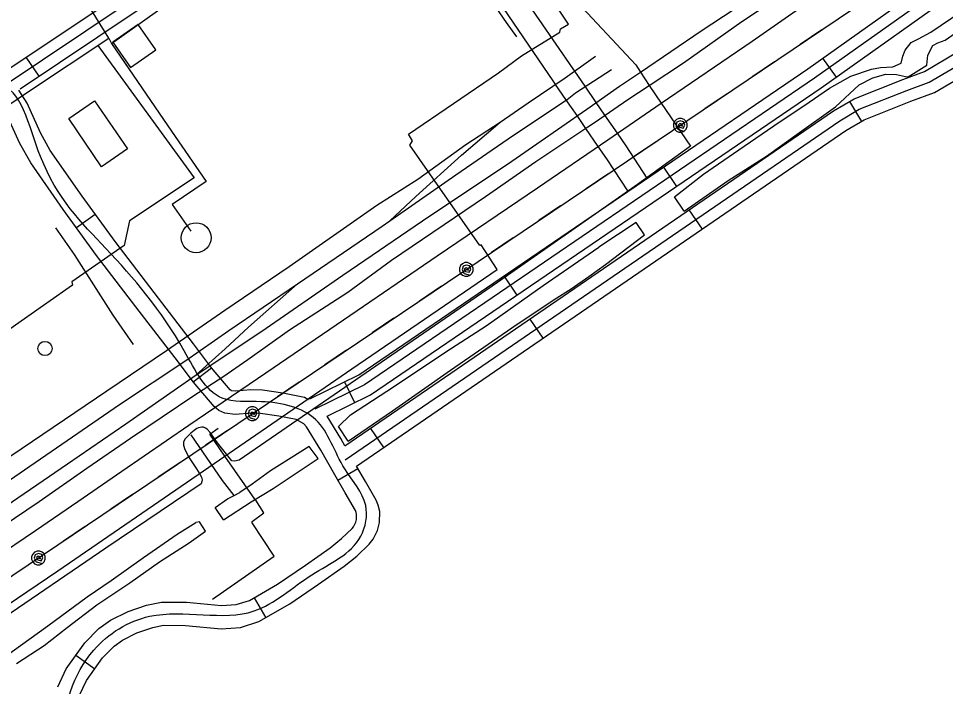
# Model space of a CAD drawing. Extents: x 3355724 to 3393621, y 594744 to 620174.
# Drawn here: x 3387918 to 3389118, y 616260 to 617125 of the extents above; entities that cross this region are included whole.
import ezdxf

# ---------------------------------------------------------------- set-up
doc = ezdxf.new("R2010")
doc.units = 0
for name, color, linetype in [('V-BLDG-OTLN', 7, 'Continuous'), ('V-DOMW-TANK', 7, 'Continuous'), ('V-RAIL-TRAK', 7, 'Continuous'), ('V-ROAD-CNTR', 7, 'Continuous'), ('V-SITE-OTLN', 7, 'Continuous'), ('V-TOPO-SHOR', 7, 'Continuous'), ('V-UTIL-LINE', 7, 'Continuous')]:
    doc.layers.add(name, color=color, linetype=linetype)

msp = doc.modelspace()

# ---------------------------------------------------------------- linework, layer by layer
at = {"layer": 'V-BLDG-OTLN'}
for points in [[(3388073.2, 617117), (3388040.4, 617094.1), (3388063.4, 617061.3), (3388096.1, 617084.3)], [(3388025.9, 616933), (3387983.7, 616995.5), (3388016.9, 617018.4), (3388059.7, 616956.2)]]:
    msp.add_lwpolyline(points, close=True, dxfattribs=at)
at = {"layer": 'V-DOMW-TANK'}
for centre, radius in [((3388148.4, 616841.1), 19.4), ((3387952.7, 616697.7), 9.17)]:
    msp.add_circle(centre, radius, dxfattribs=at)
at = {"layer": 'V-RAIL-TRAK'}
for points in [[(3388723.6, 617055.6), (3388802.4, 617109), (3388887.7, 617165.3), (3388976.6, 617226.6), (3389059.5, 617282.6), (3389140, 617336.9), (3389226.6, 617397.1), (3389356.7, 617485.9), (3389440.3, 617541.9), (3389528.5, 617604), (3389659.6, 617695.2), (3389787.6, 617781.8), (3389880.2, 617845.8), (3389969.9, 617906.1), (3390027.6, 617945.6)], [(3388735.1, 617038.3), (3388779.5, 617067.5), (3388854.7, 617121), (3388914.5, 617160.8), (3388990.1, 617213.5), (3389070.3, 617268.7), (3389165.8, 617333.5), (3389245.5, 617389.4), (3389346.2, 617456.7), (3389428.6, 617511.9), (3389511, 617567.3), (3389591.5, 617625.4), (3389671.5, 617678.6), (3389750.2, 617731.9), (3389830.7, 617787.6), (3389871.3, 617815), (3389966.8, 617879.6), (3390026.1, 617921.5), (3390038.1, 617929.6)], [(3387885.2, 616424.9), (3387940.2, 616462.1), (3387995.1, 616499.5), (3388052, 616538.8), (3388138.8, 616598.3), (3388238.7, 616666.1), (3388339.2, 616734.9), (3388460.4, 616817.8), (3388590.2, 616905.7), (3388681.4, 616967.8), (3388750.3, 617015.4), (3388868.1, 617095.6), (3388925, 617135.4), (3389011.8, 617194.3), (3389127.5, 617272.9)], [(3388399.3, 616863.1), (3388432.7, 616894.4), (3388492.1, 616948), (3388542.1, 616990.6), (3388578.3, 617015.9), (3388626.1, 617048.1), (3388665.2, 617076)], [(3388148.5, 616663.7), (3388185.9, 616697.2), (3388216, 616725.3), (3388279.8, 616781.3), (3388389.2, 616856.1), (3388399.3, 616863.1), (3388484.7, 616922.3), (3388559.4, 616973.9), (3388628.7, 617020.2), (3388639.5, 617028.6), (3388686, 617058.8)], [(3387893.8, 616488.6), (3387981.7, 616548.6), (3388057.5, 616600.3), (3388148.5, 616663.7), (3388233.5, 616720.2), (3388338.1, 616792.6), (3388441.5, 616863.1), (3388557.1, 616940.3), (3388621.7, 616985.2), (3388654, 617007.6), (3388696.5, 617037.2), (3388723.6, 617055.6)], [(3387450.3, 616128.8), (3387504.5, 616174.1), (3387561.3, 616225), (3387598.2, 616258), (3387628.6, 616282.7), (3387670.2, 616312.5), (3387739.5, 616359.6), (3387808.7, 616406.9), (3387880.9, 616456.4), (3387945.1, 616499.7), (3388007, 616542.8), (3388063.4, 616581.5), (3388145.5, 616636.7), (3388183, 616661.2), (3388215.5, 616683.5), (3388269.3, 616721.9), (3388344.9, 616770.7), (3388401.5, 616812.1), (3388522.9, 616894.6), (3388588.2, 616939.6), (3388655.4, 616984.5), (3388665.4, 616991.1), (3388707.3, 617020.1), (3388735.1, 617038.3)], [(3387409.6, 616158.5), (3387502, 616239.2), (3387550.9, 616284.7), (3387620, 616348.7), (3387659.7, 616385.4), (3387680.7, 616402.3), (3387711.1, 616424.1), (3387733.4, 616439.7), (3387842.2, 616513.1), (3387908.6, 616558.6), (3388032.9, 616642.8), (3388110, 616695.3), (3388185.6, 616747.4), (3388269, 616803.9), (3388382.3, 616883.3), (3388435.3, 616916.9), (3388497.4, 616961.6), (3388542.1, 616990.6)], [(3387550.9, 616284.7), (3387613.8, 616330.9), (3387663.9, 616363.5), (3387703.3, 616389.6), (3387780.4, 616440.5), (3387880.1, 616509.3), (3387939.9, 616550), (3388049, 616625.3), (3388135, 616682.1), (3388190.6, 616721.1), (3388279.8, 616781.3)]]:
    msp.add_lwpolyline(points, dxfattribs=at)
at = {"layer": 'V-ROAD-CNTR'}
for p, q in [((3387928, 617074.9), (3387944.6, 617050)), ((3388959.4, 617073.3), (3388976.8, 617048.9)), ((3388994.4, 617017.5), (3389009.6, 616991.7)), ((3388753.3, 616932.4), (3388770.2, 616907.6)), ((3388786.4, 616877), (3388803.4, 616852.2)), ((3387993.4, 616854.2), (3388017.7, 616871.8)), ((3388546.6, 616791.6), (3388563.5, 616766.8)), ((3388580.2, 616735.7), (3388597.2, 616710.9)), ((3388144.4, 616654.6), (3388168.4, 616672.7)), ((3388340.3, 616654.6), (3388353.6, 616627.7)), ((3388374, 616594.3), (3388390.9, 616569.6)), ((3388331.7, 616527.5), (3388357.7, 616542.6)), ((3388223.3, 616375.2), (3388238.4, 616349.3)), ((3387992.8, 616300.8), (3388017.2, 616283.3))]:
    msp.add_line(p, q, dxfattribs=at)
for points in [[(3388341.1, 616571.8), (3388973.6, 617005.3), (3389000.2, 617020.9), (3389063.1, 617045.8), (3389091.2, 617056.2), (3389135, 617082), (3389172.7, 617107.9), (3389198.2, 617133.3), (3389228.7, 617159), (3390650.6, 618143.4)], [(3388341.2, 616553.7), (3388981.7, 616992.6), (3389006.8, 617007.4), (3389068.5, 617031.8), (3389097.6, 617042.6), (3389143.1, 617069.3), (3389182.3, 617096.3), (3389208.3, 617122.3), (3389237.8, 617147.1), (3390660.4, 618131.9)], [(3388355.9, 616545.6), (3388989.7, 616979.9), (3389013.4, 616993.9), (3389073.8, 617017.8), (3389104.1, 617028.9), (3389151.2, 617056.7), (3389191.9, 617084.7), (3389218.4, 617111.2), (3389246.9, 617135.1), (3390586, 618062.2)], [(3388295.5, 616632.4), (3388358.9, 616663.8), (3388940.4, 617059.8), (3389134.8, 617198.2), (3390315.1, 618003.2)], [(3390323.5, 617990.8), (3389143.4, 617185.9), (3388949, 617047.5), (3388366.5, 616650.8), (3388302.1, 616619)], [(3388318, 616610.1), (3388374.1, 616637.8), (3388957.6, 617035.2), (3389152, 617173.6), (3390332, 617978.4)], [(3387894.7, 617034.6), (3388060.3, 617145.4), (3388069.8, 617164.9), (3388064.7, 617193.8), (3388032.4, 617246.3), (3387987.1, 617281.2), (3387943.7, 617330.7), (3387880.4, 617417.9), (3387834.3, 617491.3), (3387815.9, 617512.6), (3387776.6, 617512.1), (3387742.3, 617491.9)], [(3388732.2, 616918), (3388705, 616960), (3388693.7, 616976.3), (3388677.7, 616999.6), (3388666.3, 617016.1), (3388651.9, 617037.1), (3388638.5, 617056.6), (3388636.3, 617059.8), (3388570.4, 617156), (3388507.3, 617247.7), (3388458, 617321.9), (3388415.2, 617384.2), (3388381.5, 617433.3), (3388319.7, 617522.2)], [(3387869, 617035.5), (3388048.6, 617155.6), (3388054.2, 617167), (3388050.4, 617188.3), (3388021.1, 617236.1), (3387976.8, 617270.2), (3387932, 617321.4), (3387868, 617409.5), (3387822.2, 617482.3), (3387809.1, 617497.5), (3387780.8, 617497.1), (3387754.8, 617481.8)], [(3388707.1, 616901.7), (3388680, 616943.3), (3388669, 616959.3), (3388653, 616982.6), (3388641.6, 616999.1), (3388627.2, 617020.1), (3388613.8, 617039.6), (3388611.6, 617042.8), (3388545.7, 617139), (3388482.4, 617230.9), (3388433.1, 617305.2), (3388399, 617354.9)], [(3387920.4, 617033.7), (3388072, 617135.2)], [(3388219.2, 616644.3), (3388199.4, 616642.4), (3388194.1, 616643.1), (3388193.7, 616643.3), (3388192.6, 616644.2), (3388168.2, 616672.9), (3388145, 616703.8), (3388094, 616770), (3388043.4, 616836.2), (3388000.9, 616895.1), (3387959.6, 616954.1), (3387947, 616976.7), (3387929.5, 617015.1), (3387919, 617032.3)], [(3388220.1, 616614.2), (3388198.8, 616612.2), (3388185.7, 616614), (3388177.9, 616617.5), (3388171.6, 616622.6), (3388144.8, 616654.2), (3388121.1, 616685.6), (3388070.2, 616751.8), (3388019.4, 616818.3), (3387976.4, 616877.7), (3387934.2, 616938.1), (3387920.2, 616963.1), (3387903, 617000.9), (3387894.3, 617015.1), (3387893.4, 617016.1)], [(3388294, 616631.1), (3388288.5, 616634.2), (3388260.8, 616639.9), (3388234.2, 616643.7), (3388219.2, 616644.3)], [(3387969.4, 616259.7), (3387980.3, 616283.2), (3388004.3, 616316.9), (3388022.5, 616335.3), (3388037.6, 616346.1), (3388060.2, 616357.3), (3388084.3, 616365.6), (3388103.5, 616369.5), (3388135.9, 616369.2), (3388181.2, 616365.1), (3388200.1, 616366.2), (3388217.3, 616371.7), (3388253.5, 616392.8), (3388289.8, 616417.3), (3388321.9, 616439.9), (3388336.6, 616451.7), (3388350.4, 616464.9), (3388352.2, 616467.1), (3388355, 616472.8), (3388356, 616476.5), (3388356.1, 616483.5), (3388355.6, 616485.4), (3388354.5, 616487.9), (3388341.5, 616510.8), (3388327.8, 616534.4), (3388309.8, 616566.2), (3388291.2, 616596.5), (3388287.7, 616600.4), (3388278, 616605.7), (3388255.6, 616610.3), (3388231.5, 616613.8), (3388220.1, 616614.2)], [(3388341.1, 616571.8), (3388335.6, 616581.4), (3388318, 616610.1)], [(3387992.8, 616239), (3388006.4, 616268.1), (3388027.3, 616297.5), (3388042.1, 616312.4), (3388053, 616320.3), (3388071.8, 616329.6), (3388092.2, 616336.6), (3388106.3, 616339.5), (3388134.4, 616339.2), (3388180.7, 616335), (3388205.6, 616336.4), (3388229.6, 616344.2), (3388269.5, 616367.4), (3388306.8, 616392.6), (3388339.9, 616415.9), (3388356.4, 616429.1), (3388372.6, 616444.6), (3388377.6, 616450.8), (3388383.3, 616462.3), (3388385.9, 616472.6), (3388386.1, 616486.7), (3388384.2, 616494.8), (3388381.4, 616501.4), (3388367.5, 616525.7), (3388355.9, 616545.6)]]:
    msp.add_lwpolyline(points, dxfattribs=at)
msp.add_spline([(3387577.8, 614629.5), (3387581.6, 614641.7), (3387575.8, 614663.1), (3387570.9, 614700.8), (3387596.3, 614736.1), (3387656, 614782.5), (3387725.8, 614834.6), (3387847.5, 614927.9), (3387984.4, 615012.4), (3388117.3, 615092.1), (3388267, 615184.4), (3388360.5, 615256.6), (3388404, 615318.4), (3388387.5, 615376), (3388337.1, 615461.4), (3388243.5, 615603.9), (3388138.9, 615748.2), (3388071.3, 615880.8), (3388025.2, 616016.1), (3387975.5, 616193.5), (3388015.8, 616307.2), (3388088.2, 616351.1), (3388223.5, 616358), (3388298.3, 616404.9), (3388361.5, 616454.7), (3388367.9, 616494.7), (3388340.8, 616541.8), (3388303.3, 616605.5), (3388232.8, 616628.8), (3388182.1, 616633.4), (3388133, 616694.7), (3388031.4, 616827.3), (3387946.9, 616946.1), (3387893.3, 617037), (3387855.7, 617021), (3387760.1, 616964.4), (3387615, 616852.4)], degree=3, dxfattribs=at)
at = {"layer": 'V-SITE-OTLN'}
for p, q in [((3388615.4, 617174.4), (3388717.5, 617064.8)), ((3388717.5, 617064.8), (3388723.6, 617055.6)), ((3388723.6, 617055.6), (3388735.1, 617038.3)), ((3388735.1, 617038.3), (3388750.3, 617015.4)), ((3388750.3, 617015.4), (3388788.6, 616959.8)), ((3388788.6, 616959.8), (3388719.7, 616909.8)), ((3388708.2, 616901.6), (3388538.5, 616783.2)), ((3388719.7, 616909.8), (3388708.2, 616901.6)), ((3388538.5, 616783.2), (3388204.1, 616553.3)), ((3388141.4, 616588.1), (3388134.1, 616580.7)), ((3388145.9, 616591.6), (3388141.4, 616588.1)), ((3388149.3, 616594.2), (3388145.9, 616591.6)), ((3388151.4, 616594.9), (3388149.3, 616594.2)), ((3388155.7, 616595.9), (3388151.4, 616594.9)), ((3388157.8, 616595.7), (3388155.7, 616595.9)), ((3388160.3, 616594.8), (3388157.8, 616595.7)), ((3388162.6, 616593.2), (3388160.3, 616594.8)), ((3388166.4, 616589.1), (3388162.6, 616593.2)), ((3388176.1, 616575.7), (3388166.4, 616589.1)), ((3388132.1, 616576.8), (3388132, 616572.4)), ((3388134.1, 616580.7), (3388132.1, 616576.8)), ((3388132, 616572.4), (3388133.6, 616567.2)), ((3388133.6, 616567.2), (3388139.5, 616556.3)), ((3388194.5, 616552.5), (3388176.1, 616575.7)), ((3388139.5, 616556.3), (3388149, 616541.9)), ((3388198.2, 616551.7), (3388194.5, 616552.5)), ((3388204.1, 616553.3), (3388198.2, 616551.7)), ((3388149, 616541.9), (3388153.2, 616534.9)), ((3388153.2, 616534.9), (3388155.4, 616531)), ((3388155.4, 616531), (3388156.3, 616527.8)), ((3388154.9, 616522.7), (3388031.3, 616439.5)), ((3388155.9, 616525.5), (3388154.9, 616522.7)), ((3388156.3, 616527.8), (3388155.9, 616525.5)), ((3388031.3, 616439.5), (3387730.4, 616234))]:
    msp.add_line(p, q, dxfattribs=at)
at = {"layer": 'V-TOPO-SHOR'}
for p, q in [((3388717.9, 616860.8), (3388669.8, 616829.1)), ((3388152.7, 616473.2), (3388147.8, 616472.4))]:
    msp.add_line(p, q, dxfattribs=at)
for points in [[(3389099.7, 617107), (3389152.9, 617143.6), (3389214.7, 617191.6), (3389317.1, 617261.2), (3389407.6, 617321.2), (3389454.9, 617354), (3389526.4, 617403.2), (3389590, 617447.2), (3389666, 617495.3), (3389749.8, 617554.5), (3389823.1, 617604.5), (3389914.7, 617667.5), (3390012.6, 617737.8), (3390136.6, 617821.4)], [(3388321.1, 617295), (3388344.5, 617310.3), (3388371, 617327.1), (3388387.8, 617333.7), (3388399.8, 617331.6), (3388414.6, 617317.1), (3388435.3, 617286.2), (3388457.8, 617253.8), (3388484.9, 617215.1), (3388516.2, 617168.9), (3388549.8, 617119.7), (3388563.2, 617101.1)], [(3388780.4, 616875.4), (3388767.8, 616894), (3388805.3, 616923.4), (3388850.8, 616955), (3388903.3, 616990.6), (3388935.3, 617012), (3388968.4, 617034.5), (3388996, 617050.2), (3389022.9, 617059.2), (3389034.2, 617061.5), (3389050.3, 617062.5), (3389061.1, 617067.1), (3389063.3, 617076.1), (3389066.2, 617083.7), (3389074, 617093.9), (3389083.7, 617098.5), (3389099.7, 617107)], [(3388780.4, 616875.4), (3388837, 616915.1), (3388886.9, 616946.5), (3388926.7, 616975.1), (3388976.2, 617010.6), (3389006.7, 617039.1), (3389024.6, 617047.9), (3389041.4, 617053), (3389054.9, 617052.4), (3389066.6, 617049.9), (3389070, 617049.2), (3389094.2, 617064.5), (3389095.5, 617077.3), (3389102.2, 617090.1), (3389108.5, 617093.2), (3389118.2, 617096.7), (3389143.9, 617115)], [(3388067.2, 616702.7), (3388040.8, 616740.7), (3387990.7, 616819.3), (3387966.7, 616853.9)], [(3388345.1, 616577.9), (3388402.8, 616617.2), (3388477.6, 616669.9), (3388557.3, 616724.5), (3388612.1, 616761.2), (3388634.1, 616775), (3388656.8, 616791), (3388678.3, 616806.3), (3388728.9, 616844.8), (3388717.9, 616860.8)], [(3388345.1, 616577.9), (3388332.9, 616596.9), (3388348.1, 616611.7), (3388405.4, 616648.8), (3388471.7, 616693.5), (3388523.9, 616727.1), (3388597.6, 616779.4), (3388669.8, 616829.1)], [(3388197.4, 616507.5), (3388182.6, 616526.9), (3388142.1, 616586.1)], [(3388183.8, 616475.8), (3388219.5, 616499.1), (3388248.2, 616516.7), (3388306.3, 616555.3), (3388294.9, 616570.9), (3388244.6, 616539.6), (3388221.1, 616522), (3388204.8, 616511.3)], [(3388189.1, 616503.2), (3388197.4, 616507.5), (3388204.8, 616511.3)], [(3388183.8, 616475.8), (3388173.1, 616491.8), (3388189.1, 616503.2)], [(3387899.5, 616297.9), (3387956.4, 616338.7), (3388007.4, 616376.5), (3388038.3, 616397.5), (3388080.4, 616427.3), (3388123.6, 616457.4), (3388147.8, 616472.4)], [(3387915.7, 616290.2), (3387951.5, 616313.2), (3387981.6, 616336.8), (3388019.9, 616365.8), (3388062.7, 616394.4), (3388101.1, 616421.5), (3388139.5, 616446.4), (3388160.3, 616461.2), (3388152.7, 616473.2)]]:
    msp.add_lwpolyline(points, dxfattribs=at)
at = {"layer": 'V-UTIL-LINE'}
for points in [[(3390862.5, 618393.4), (3386415.7, 615396.7), (3387373.6, 614856.8), (3390174.5, 613140.8)], [(3387797.6, 616294.1), (3387969.2, 616409.8), (3388158, 616539.3), (3388218.7, 616581.3), (3388350.1, 616671.4), (3388538.2, 616800.1), (3388517.5, 616831.8), (3388515.7, 616831), (3388425.2, 616960.9), (3388428.5, 616966.6), (3388423.5, 616975.2), (3388539.7, 617054.6), (3388569.5, 617076.7), (3388569.5, 617076.7), (3388619.4, 617107.3), (3388620.1, 617111.5), (3388630.5, 617117.6), (3388553.4, 617233.1), (3388405.6, 617448.3), (3388375.8, 617493.3), (3388439.8, 617540.6), (3388475.9, 617565.1)], [(3388035.2, 617099.6), (3387967.9, 617208.4), (3387845.2, 617386.5)], [(3388038.6, 617092.7), (3388227.7, 617227.1), (3388316.3, 617291.9)], [(3388958.5, 617110.2), (3388930.3, 617091.2)], [(3387377.4, 616636.9), (3387394.1, 616648.6), (3387387.1, 616659.8), (3387561.8, 616779.5), (3387660.5, 616846.1), (3387793.6, 616937.8), (3387931.3, 617030.3), (3388035.2, 617099.6), (3388038.6, 617092.7), (3388111.9, 616985.9), (3388161.3, 616913.7), (3388117.4, 616884.1), (3388141.6, 616849.8)], [(3388020.9, 617090.1), (3388145.8, 616918.7), (3388061.9, 616862.9), (3388055.3, 616831.1), (3387987.5, 616784), (3387988.2, 616779.7), (3387922, 616733.3), (3387859.7, 616689.7), (3387858.7, 616689.3), (3387839.7, 616676.9), (3387705.2, 616876.9)], [(3388897.1, 617068.8), (3388868.9, 617049.8)], [(3388835.7, 617027.5), (3388807.5, 617008.5)], [(3388775.2, 616986.7), (3388777.9, 616985.7), (3388777.3, 616987.9), (3388774.7, 616988.8), (3388772.5, 616987), (3388774.3, 616984), (3388778.8, 616983), (3388781.1, 616986.7), (3388779.5, 616991.3), (3388775.1, 616992.4), (3388770.9, 616990.8), (3388769.5, 616986.1), (3388772.4, 616981.4), (3388780.2, 616979.2), (3388782.7, 616981.7), (3388784, 616985), (3388784, 616988.5), (3388782.6, 616991.7), (3388780.2, 616994.2), (3388776.9, 616995.5), (3388773.4, 616995.5), (3388770.2, 616994.2), (3388767.7, 616991.7), (3388766.4, 616988.4), (3388766.4, 616984.9), (3388767.7, 616981.7), (3388770.2, 616979.2), (3388773.5, 616977.9), (3388777, 616977.9), (3388780.2, 616979.2)], [(3388742.9, 616964.9), (3388714.7, 616945.9)], [(3388681.5, 616923.5), (3388653.3, 616904.5)], [(3388620.1, 616882.2), (3388591.9, 616863.2)], [(3388558.8, 616840.8), (3388530.6, 616821.8)], [(3388498.2, 616800), (3388500.9, 616799), (3388500.3, 616801.3), (3388497.8, 616802.2), (3388495.5, 616800.3), (3388497.3, 616797.4), (3388501.9, 616796.4), (3388504.1, 616800), (3388502.5, 616804.6), (3388498.1, 616805.7), (3388493.9, 616804.1), (3388492.6, 616799.5), (3388495.4, 616794.7), (3388503.2, 616792.6), (3388505.7, 616795.1), (3388507, 616798.3), (3388507, 616801.8), (3388505.7, 616805.1), (3388503.2, 616807.5), (3388499.9, 616808.9), (3388496.4, 616808.9), (3388493.2, 616807.5), (3388490.7, 616805), (3388489.4, 616801.8), (3388489.4, 616798.3), (3388490.7, 616795), (3388493.2, 616792.5), (3388496.5, 616791.2), (3388500, 616791.2), (3388503.2, 616792.6)], [(3388465.9, 616778.2), (3388437.7, 616759.2)], [(3388404.5, 616736.9), (3388376.3, 616717.9)], [(3388343.1, 616695.5), (3388314.9, 616676.5)], [(3388281.8, 616654.2), (3388253.6, 616635.2)], [(3388221.2, 616613.4), (3388223.9, 616612.3), (3388223.4, 616614.6), (3388220.8, 616615.5), (3388218.6, 616613.6), (3388220.3, 616610.7), (3388224.9, 616609.7), (3388227.1, 616613.4), (3388225.6, 616618), (3388221.1, 616619.1), (3388217, 616617.4), (3388215.6, 616612.8), (3388218.4, 616608.1), (3388226.3, 616605.9), (3388228.7, 616608.4), (3388230.1, 616611.7), (3388230.1, 616615.2), (3388228.7, 616618.4), (3388226.2, 616620.9), (3388223, 616622.2), (3388219.4, 616622.2), (3388216.2, 616620.9), (3388213.7, 616618.4), (3388212.4, 616615.1), (3388212.4, 616611.6), (3388213.8, 616608.4), (3388216.3, 616605.9), (3388219.5, 616604.6), (3388223, 616604.6), (3388226.3, 616605.9)], [(3388188.9, 616591.6), (3388160.7, 616572.6)], [(3388169.7, 616373.2), (3388249.4, 616428.9), (3388221.1, 616472.1), (3388220.7, 616473.6), (3388236, 616485), (3388225.6, 616501.4), (3388224.5, 616502.9), (3388185.4, 616558.2), (3388166.3, 616586.9), (3388176.7, 616594.6)], [(3388127.5, 616550.2), (3388099.3, 616531.2)], [(3388066.2, 616508.9), (3388038, 616489.9)], [(3388004.8, 616467.5), (3387976.6, 616448.5)], [(3387944.3, 616426.7), (3387946.9, 616425.7), (3387946.4, 616427.9), (3387943.8, 616428.9), (3387941.6, 616427), (3387943.3, 616424.1), (3387947.9, 616423.1), (3387950.1, 616426.7), (3387948.6, 616431.3), (3387944.1, 616432.4), (3387940, 616430.8), (3387938.6, 616426.2), (3387941.4, 616421.4), (3387949.3, 616419.3), (3387951.8, 616421.8), (3387953.1, 616425), (3387953.1, 616428.5), (3387951.7, 616431.8), (3387949.2, 616434.2), (3387946, 616435.6), (3387942.5, 616435.6), (3387939.2, 616434.2), (3387936.8, 616431.7), (3387935.4, 616428.5), (3387935.4, 616424.9), (3387936.8, 616421.7), (3387939.3, 616419.2), (3387942.5, 616417.9), (3387946.1, 616417.9), (3387949.3, 616419.3)]]:
    msp.add_lwpolyline(points, dxfattribs=at)

doc.saveas('drawing.dxf')
